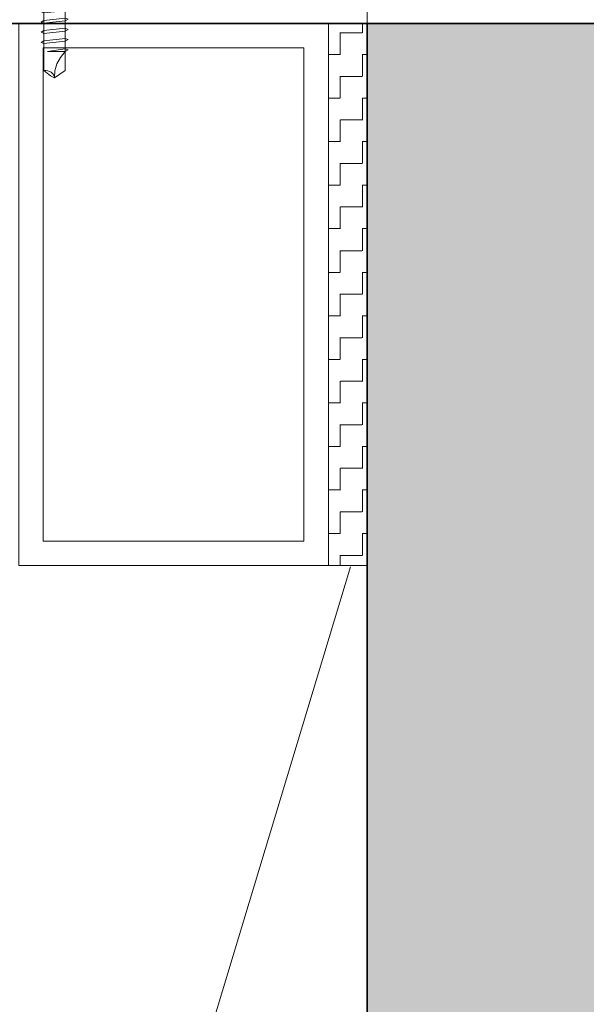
# Model space of a CAD drawing. Header units: metres. Extents: x 1314 to 1415, y -87 to -52.
# Tile 642 of 656: x 1412.934 to 1413.08, y -73.59 to -73.335. Entities that reach past the tile are written whole.
import ezdxf

# ---------------------------------------------------------------- set-up
doc = ezdxf.new("R2010")
doc.units = ezdxf.units.M
doc.header["$PDMODE"] = 65
for name, pattern in [('AUSGEZOGEN', [0]), ('GETRENNT2_S10', [0.045, 0.02, -0.01, 0, -0.005, 0, -0.01]), ('STRICHPUNKT2_S5', [0.49999999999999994, 0.35, -0.05, 0.05, -0.05])]:
    doc.linetypes.add(name, pattern=pattern)
for name, color, linetype, lineweight in [('XR$8$Achsen', 4, 'AUSGEZOGEN', 13), ('XR$8$Fenster', 3, 'AUSGEZOGEN', 18), ('XR$8$Maßlinie 1_50', 7, 'AUSGEZOGEN', 25), ('XR$8$Muster', 4, 'AUSGEZOGEN', 13), ('XR$8$Möblierung', 4, 'AUSGEZOGEN', 13), ('XR$8$Türen', 3, 'AUSGEZOGEN', 18), ('XR$8$Wand Mauerwerk tr_1', 42, 'AUSGEZOGEN', 18)]:
    doc.layers.add(name, color=color, linetype=linetype, lineweight=lineweight)
doc.styles.add('ARIAL', font='arial.ttf')
doc.dimstyles.new('DIMSTYLE_28', dxfattribs={"dimtxt": 0.04, "dimasz": 0.03, "dimexe": 0, "dimexo": 1e-06, "dimgap": 0.02, "dimtad": 2, "dimdec": 1, "dimlfac": 100, "dimrnd": 0.5, "dimzin": 4, "dimdsep": 46, "dimtxsty": 'ARIAL', "dimblk1": 'ALL_ML_KREIS', "dimblk2": 'ALL_ML_KREIS', "dimsah": 1, "dimcen": 0, "dimse1": 1, "dimse2": 1, "dimclrd": 7, "dimclre": 7, "dimclrt": 7, "dimadec": 0, "dimazin": 0, "dimtfac": 1, "dimtdec": 0, "dimtix": 1, "dimtmove": 2, "dimatfit": 3, "dimfxl": 0, "dimtzin": 0, "dimlwd": 0, "dimlwe": 25, "dimarcsym": 0})
doc.dimstyles.new('DIMSTYLE_29', dxfattribs={"dimtxt": 0.04, "dimasz": 0.03, "dimexe": 0, "dimexo": 1e-06, "dimgap": 0.02, "dimtad": 2, "dimdec": 1, "dimlfac": 100, "dimrnd": 0.5, "dimzin": 4, "dimdsep": 46, "dimtxsty": 'ARIAL', "dimblk1": 'ALL_ML_KREIS', "dimblk2": 'ALL_ML_KREIS', "dimsah": 1, "dimcen": 0, "dimse1": 1, "dimse2": 1, "dimclrd": 7, "dimclre": 7, "dimclrt": 7, "dimadec": 0, "dimazin": 0, "dimtfac": 1, "dimtdec": 0, "dimtix": 1, "dimtmove": 2, "dimatfit": 3, "dimfxl": 0, "dimtvp": 1.2, "dimtzin": 0, "dimlwd": 0, "dimlwe": 25, "dimarcsym": 0})
doc.dimstyles.new('DIMSTYLE_51', dxfattribs={"dimtxt": 0.04, "dimasz": 0.03, "dimexe": 0, "dimexo": 1e-06, "dimgap": 0.02, "dimtad": 2, "dimrnd": 0.005, "dimzin": 4, "dimdsep": 46, "dimtxsty": 'ARIAL', "dimblk1": 'ALL_ML_KREIS', "dimblk2": 'ALL_ML_KREIS', "dimsah": 1, "dimcen": 0, "dimse1": 1, "dimse2": 1, "dimclrd": 7, "dimclre": 7, "dimclrt": 7, "dimadec": 0, "dimazin": 0, "dimtfac": 1, "dimtdec": 0, "dimtix": 1, "dimtmove": 2, "dimatfit": 3, "dimfxl": 0, "dimtzin": 0, "dimlwd": 0, "dimlwe": 25, "dimarcsym": 0})

# ---------------------------------------------------------------- blocks, each defined once
blk = doc.blocks.new('COMPLEXOBJECT_30')
at = {"linetype": 'AUSGEZOGEN', "lineweight": 35, "transparency": 33554687}
h = blk.add_hatch(color=7, dxfattribs=at)
h.set_gradient(color2=(0, 0, 0), one_color=1)
h.paths.add_polyline_path([(1412.951816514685, -73.18419559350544), (1412.951816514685, -73.18610934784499), (1412.934216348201, -73.18419559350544)], flags=0)
h = blk.add_hatch(color=7, dxfattribs=at)
h.set_gradient(color2=(0, 0, 0), one_color=1)
h.paths.add_polyline_path([(1412.951816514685, -73.18610934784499), (1412.934216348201, -73.18610934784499), (1412.934216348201, -73.18419559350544)], flags=0)
at = {"color": 7, "linetype": 'AUSGEZOGEN', "lineweight": 13, "transparency": 33554687}
for p, q in [((1412.937515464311, -73.18323871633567), (1412.937515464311, -73.1789314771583)), ((1412.937515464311, -73.1789314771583), (1412.94301513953, -73.1789314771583)), ((1412.939992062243, -73.1789314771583), (1412.939992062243, -73.18323871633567)), ((1412.94301513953, -73.1789314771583), (1412.948515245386, -73.1789314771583)), ((1412.946042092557, -73.1789314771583), (1412.946042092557, -73.18323871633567)), ((1412.948515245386, -73.1789314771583), (1412.948515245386, -73.18323871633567)), ((1412.934216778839, -73.18419473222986), (1412.937515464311, -73.18323871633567)), ((1412.951816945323, -73.18419473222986), (1412.934216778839, -73.18419473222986)), ((1412.934216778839, -73.18419473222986), (1412.934216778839, -73.18611020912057)), ((1412.948515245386, -73.18323871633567), (1412.937515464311, -73.18323871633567)), ((1412.951816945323, -73.18419473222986), (1412.948515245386, -73.18323871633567)), ((1412.951816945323, -73.18611020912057), (1412.951816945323, -73.18419473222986)), ((1412.934216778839, -73.18611020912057), (1412.951816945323, -73.18611020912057)), ((1412.940267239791, -73.18784266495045), (1412.940267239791, -73.18611020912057)), ((1412.940267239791, -73.18784266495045), (1412.945766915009, -73.18724967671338)), ((1412.945766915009, -73.18611020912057), (1412.945766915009, -73.18724967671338)), ((1412.945766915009, -73.18724967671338), (1412.946479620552, -73.18753562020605)), ((1412.939551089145, -73.18827287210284), (1412.940267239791, -73.18784266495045)), ((1412.940267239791, -73.18856226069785), (1412.939551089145, -73.18827287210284)), ((1412.945766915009, -73.18797314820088), (1412.940267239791, -73.18856226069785)), ((1412.940267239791, -73.19047429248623), (1412.940267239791, -73.18856226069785)), ((1412.946479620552, -73.18753562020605), (1412.945766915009, -73.18797314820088)), ((1412.945766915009, -73.18797314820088), (1412.945766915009, -73.18988517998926)), ((1412.939551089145, -73.19090837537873), (1412.940267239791, -73.19048118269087)), ((1412.940267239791, -73.19119733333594), (1412.939551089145, -73.19090837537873)), ((1412.940267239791, -73.19048118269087), (1412.945766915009, -73.18988517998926)), ((1412.945766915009, -73.1906155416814), (1412.940267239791, -73.19119733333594)), ((1412.940267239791, -73.19311324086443), (1412.940267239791, -73.19119733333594)), ((1412.945766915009, -73.18988517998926), (1412.946479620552, -73.19017069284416)), ((1412.946479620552, -73.19017069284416), (1412.945766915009, -73.1906155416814)), ((1412.945766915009, -73.19060822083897), (1412.945766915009, -73.19252412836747)), ((1412.939551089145, -73.19354689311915), (1412.940267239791, -73.19311668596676)), ((1412.940267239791, -73.19383283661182), (1412.939551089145, -73.19354689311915)), ((1412.940267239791, -73.19311668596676), (1412.945766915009, -73.19252412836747)), ((1412.945766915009, -73.19325061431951), (1412.940267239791, -73.19383283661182)), ((1412.940267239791, -73.19574831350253), (1412.940267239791, -73.19383283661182)), ((1412.945766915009, -73.19252412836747), (1412.946479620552, -73.19280964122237)), ((1412.946479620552, -73.19280964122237), (1412.945766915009, -73.19325061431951)), ((1412.945766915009, -73.19324716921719), (1412.945766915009, -73.19515920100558)), ((1412.939551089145, -73.19618239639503), (1412.940267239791, -73.19575175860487)), ((1412.940267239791, -73.19647135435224), (1412.939551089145, -73.19618239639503)), ((1412.940267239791, -73.19575175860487), (1412.945766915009, -73.19515920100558)), ((1412.945766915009, -73.19588611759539), (1412.940267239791, -73.19647135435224)), ((1412.940267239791, -73.34846625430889), (1412.940267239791, -73.19647135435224)), ((1412.945766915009, -73.19515920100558), (1412.946479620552, -73.19544858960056)), ((1412.946479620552, -73.19544858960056), (1412.945766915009, -73.19588611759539)), ((1412.945766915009, -73.19588224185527), (1412.945766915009, -73.19779814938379)), ((1412.941191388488, -73.19852119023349), (1412.945766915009, -73.19779814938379)), ((1412.945766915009, -73.19852119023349), (1412.941191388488, -73.19852119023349)), ((1412.945766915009, -73.19779814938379), (1412.946479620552, -73.19808366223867)), ((1412.946479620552, -73.19808366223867), (1412.945766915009, -73.19852119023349)), ((1412.945766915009, -73.19852119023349), (1412.945766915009, -73.34846625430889)), ((1412.940267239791, -73.32236400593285), (1412.945766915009, -73.32177144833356)), ((1412.945766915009, -73.32177144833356), (1412.946479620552, -73.32205696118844)), ((1412.946479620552, -73.32205696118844), (1412.945766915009, -73.3224979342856)), ((1412.939551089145, -73.32279464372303), (1412.940267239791, -73.32236400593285)), ((1412.940267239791, -73.32308360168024), (1412.939551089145, -73.32279464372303)), ((1412.945766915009, -73.3224979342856), (1412.940267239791, -73.32308360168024)), ((1412.940267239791, -73.32499563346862), (1412.940267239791, -73.32308360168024)), ((1412.940267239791, -73.32500295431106), (1412.945766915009, -73.32440652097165)), ((1412.945766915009, -73.32249448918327), (1412.945766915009, -73.32440652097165)), ((1412.945766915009, -73.32440652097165), (1412.946479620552, -73.32469590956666)), ((1412.939551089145, -73.32542971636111), (1412.940267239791, -73.32500295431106)), ((1412.940267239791, -73.32571910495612), (1412.939551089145, -73.32542971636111)), ((1412.945766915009, -73.3251368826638), (1412.940267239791, -73.32571910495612)), ((1412.940267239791, -73.32763458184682), (1412.940267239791, -73.32571910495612)), ((1412.940267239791, -73.32763802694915), (1412.945766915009, -73.32704546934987)), ((1412.946479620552, -73.32469590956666), (1412.945766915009, -73.3251368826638)), ((1412.945766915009, -73.32512999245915), (1412.945766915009, -73.32704546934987)), ((1412.945766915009, -73.32704546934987), (1412.946479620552, -73.32733098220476)), ((1412.939551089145, -73.32806866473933), (1412.940267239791, -73.32763802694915)), ((1412.940267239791, -73.32835417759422), (1412.939551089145, -73.32806866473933)), ((1412.945766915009, -73.3277719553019), (1412.940267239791, -73.32835417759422)), ((1412.940267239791, -73.33026965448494), (1412.940267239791, -73.32835417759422)), ((1412.940267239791, -73.33027353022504), (1412.945766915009, -73.32968054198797)), ((1412.946479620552, -73.32733098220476), (1412.945766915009, -73.3277719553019)), ((1412.945766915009, -73.32776851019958), (1412.945766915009, -73.32968398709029)), ((1412.945766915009, -73.32968054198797), (1412.946479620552, -73.32996993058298)), ((1412.939551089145, -73.33070718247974), (1412.940267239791, -73.33027353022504)), ((1412.940267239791, -73.33099312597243), (1412.939551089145, -73.33070718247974)), ((1412.945766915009, -73.33040745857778), (1412.940267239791, -73.33099312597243)), ((1412.946479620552, -73.32996993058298), (1412.945766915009, -73.33040745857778)), ((1412.939551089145, -73.33334268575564), (1412.940267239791, -73.33291204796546)), ((1412.940267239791, -73.33362819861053), (1412.939551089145, -73.33334268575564)), ((1412.940267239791, -73.33291204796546), (1412.945766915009, -73.33231949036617)), ((1412.945766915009, -73.3330459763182), (1412.940267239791, -73.33362819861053)), ((1412.940267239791, -73.33554367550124), (1412.940267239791, -73.33362819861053)), ((1412.945766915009, -73.33231949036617), (1412.946479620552, -73.33260500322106)), ((1412.946479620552, -73.33260500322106), (1412.945766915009, -73.3330459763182)), ((1412.945766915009, -73.3330425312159), (1412.945766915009, -73.33495456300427)), ((1412.939551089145, -73.33597775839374), (1412.940267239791, -73.33554755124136)), ((1412.940267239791, -73.33626714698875), (1412.939551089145, -73.33597775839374)), ((1412.940267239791, -73.33554755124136), (1412.945766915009, -73.33495456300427)), ((1412.945766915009, -73.33568147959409), (1412.940267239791, -73.33626714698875)), ((1412.945766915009, -73.33495456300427), (1412.946479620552, -73.33524395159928)), ((1412.946479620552, -73.33524395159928), (1412.945766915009, -73.33568147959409)), ((1412.939551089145, -73.33861670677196), (1412.940267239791, -73.33818606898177)), ((1412.940267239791, -73.33890221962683), (1412.939551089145, -73.33861670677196)), ((1412.940267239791, -73.33818606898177), (1412.945766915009, -73.33759006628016)), ((1412.945766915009, -73.3383204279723), (1412.940267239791, -73.33890221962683)), ((1412.945766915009, -73.33759006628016), (1412.946479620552, -73.33787945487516)), ((1412.946479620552, -73.33787945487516), (1412.945766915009, -73.3383204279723)), ((1412.939551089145, -73.34125522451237), (1412.940267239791, -73.34082501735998)), ((1412.940267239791, -73.34154116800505), (1412.939551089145, -73.34125522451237)), ((1412.940267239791, -73.34082501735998), (1412.945766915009, -73.3402285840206)), ((1412.945766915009, -73.3409555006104), (1412.940267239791, -73.34154116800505)), ((1412.945766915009, -73.3402285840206), (1412.946479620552, -73.34051797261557)), ((1412.946479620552, -73.34051797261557), (1412.945766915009, -73.3409555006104)), ((1412.945766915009, -73.34095205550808), (1412.945766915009, -73.3428675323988)), ((1412.941191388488, -73.3435905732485), (1412.945766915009, -73.3428675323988)), ((1412.945766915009, -73.3435905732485), (1412.941191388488, -73.3435905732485)), ((1412.944518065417, -73.34509349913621), (1412.945766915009, -73.34359444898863)), ((1412.945766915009, -73.3428675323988), (1412.946479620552, -73.34315347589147)), ((1412.946479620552, -73.34315347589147), (1412.945766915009, -73.3435905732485)), ((1412.943114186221, -73.34855065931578), (1412.943621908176, -73.34677298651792)), ((1412.943621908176, -73.34677298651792), (1412.944518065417, -73.34509349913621)), ((1412.940267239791, -73.34846625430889), (1412.940774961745, -73.34846969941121)), ((1412.941075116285, -73.34921771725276), (1412.940267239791, -73.34846625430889)), ((1412.940774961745, -73.34846969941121), (1412.941272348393, -73.34855410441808)), ((1412.941995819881, -73.34985979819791), (1412.941075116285, -73.34921771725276)), ((1412.941272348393, -73.34855410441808), (1412.941738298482, -73.34871300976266)), ((1412.941738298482, -73.34871300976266), (1412.941949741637, -73.34882239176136)), ((1412.941949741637, -73.34882239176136), (1412.942150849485, -73.34894942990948)), ((1412.94301513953, -73.35037828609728), (1412.941995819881, -73.34985979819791)), ((1412.942150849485, -73.34894942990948), (1412.942334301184, -73.34908680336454)), ((1412.942334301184, -73.34908680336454), (1412.942500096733, -73.34924570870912)), ((1412.942500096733, -73.34924570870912), (1412.942641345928, -73.34941150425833)), ((1412.942641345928, -73.34941150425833), (1412.942764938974, -73.34959151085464)), ((1412.942764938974, -73.34959151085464), (1412.942891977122, -73.34984214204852)), ((1412.942891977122, -73.34984214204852), (1412.942976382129, -73.35010999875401)), ((1412.945766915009, -73.34846625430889), (1412.94301513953, -73.35037828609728)), ((1412.94301513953, -73.35037828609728), (1412.943114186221, -73.34855065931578)), ((1412.942976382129, -73.35010999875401), (1412.94301513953, -73.35037828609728))]:
    blk.add_line(p, q, dxfattribs=at)
blk = doc.blocks.new('COMPLEXOBJECT_48')
at = {"color": 7, "linetype": 'AUSGEZOGEN', "lineweight": 13, "transparency": 33554687}
for p, q in [((1412.980844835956, -73.1651166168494), (1412.874768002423, -73.1651166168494)), ((1412.874768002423, -73.1651166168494), (1412.874768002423, -73.3393705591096)), ((1412.979846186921, -73.16611483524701), (1412.875766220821, -73.16611483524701)), ((1412.875766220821, -73.16611483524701), (1412.875766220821, -73.34037609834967)), ((1412.979846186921, -73.1811152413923), (1412.979846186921, -73.16611483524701)), ((1412.980844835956, -73.18011659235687), (1412.980844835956, -73.1651166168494)), ((1413.009846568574, -73.1811152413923), (1412.979846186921, -73.1811152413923)), ((1413.010844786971, -73.18011659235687), (1412.980844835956, -73.18011659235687)), ((1413.009846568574, -73.18311512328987), (1413.009846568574, -73.1811152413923)), ((1413.010844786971, -73.1841137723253), (1413.010844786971, -73.18011659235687)), ((1412.990845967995, -73.18311512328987), (1413.009846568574, -73.18311512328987)), ((1412.990845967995, -73.18311512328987), (1412.990845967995, -73.1841137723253)), ((1412.990845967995, -73.1841137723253), (1413.010844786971, -73.1841137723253)), ((1412.874768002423, -73.3393705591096), (1412.858765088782, -73.3393705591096)), ((1412.858765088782, -73.3393705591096), (1412.858765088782, -73.34036920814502)), ((1412.875766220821, -73.34036920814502), (1412.858765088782, -73.34036920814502))]:
    blk.add_line(p, q, dxfattribs=at)
blk = doc.blocks.new('ALL_ML_KREIS')
at = {"color": 0, "linetype": 'ByBlock', "lineweight": -2}
for p, q in [((0, -0.5), (0, 0.5)), ((-1, 0), (0.5, 0))]:
    blk.add_line(p, q, dxfattribs=at)
blk.add_circle((0, 0), 0.15, dxfattribs=at)
blk = doc.blocks.new('*D418')
at = {"layer": 'DEFPOINTS', "color": 7, "linetype": 'AUSGEZOGEN', "lineweight": 25, "transparency": 33554687}
for p in [(1412.798766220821, -73.43636920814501), (1413.023766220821, -73.84536920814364), (1412.798766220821, -74.35704428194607)]:
    blk.add_point(p, dxfattribs=at)
at = {"layer": 'XR$8$Maßlinie 1_50', "color": 7, "linetype": 'AUSGEZOGEN', "lineweight": -2, "transparency": 33554687}
blk.add_line((1412.798766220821, -74.35704428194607), (1413.023766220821, -74.35704428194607), dxfattribs=at)
at = {"layer": 'XR$8$Maßlinie 1_50', "color": 7, "linetype": 'AUSGEZOGEN', "lineweight": 25, "transparency": 33554687, "xscale": 0.03, "yscale": 0.03, "zscale": 0.03, "rotation": 180}
blk.add_blockref('ALL_ML_KREIS', (1412.798766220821, -74.35704428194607), dxfattribs=at)
at = {"layer": 'XR$8$Maßlinie 1_50', "color": 7, "linetype": 'AUSGEZOGEN', "lineweight": 25, "transparency": 33554687, "xscale": 0.03, "yscale": 0.03, "zscale": 0.03}
blk.add_blockref('ALL_ML_KREIS', (1413.023766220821, -74.35704428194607), dxfattribs=at)
at = {"layer": 'XR$8$Maßlinie 1_50', "color": 7, "linetype": 'AUSGEZOGEN', "lineweight": 25, "transparency": 33554687, "insert": (1412.927536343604, -74.32704428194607), "char_height": 0.04, "width": 0.16, "attachment_point": 5, "style": 'ARIAL'}
blk.add_mtext('\\A1;{\\A1;{22\\H0.026400;\\S5^ ;}}', dxfattribs=at)
blk = doc.blocks.new('*D425')
at = {"layer": 'DEFPOINTS', "color": 7, "linetype": 'AUSGEZOGEN', "lineweight": 25, "transparency": 33554687}
for p in [(1411.523766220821, -72.95764860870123), (1411.523766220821, -73.72702482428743), (1413.023766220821, -73.73636920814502)]:
    blk.add_point(p, dxfattribs=at)
at = {"layer": 'XR$8$Maßlinie 1_50', "color": 7, "linetype": 'AUSGEZOGEN', "lineweight": -2, "transparency": 33554687}
blk.add_line((1411.523766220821, -72.95764860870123), (1413.023766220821, -72.95764860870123), dxfattribs=at)
at = {"layer": 'XR$8$Maßlinie 1_50', "color": 7, "linetype": 'AUSGEZOGEN', "lineweight": 25, "transparency": 33554687, "xscale": 0.03, "yscale": 0.03, "zscale": 0.03, "rotation": 180}
blk.add_blockref('ALL_ML_KREIS', (1411.523766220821, -72.95764860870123), dxfattribs=at)
at = {"layer": 'XR$8$Maßlinie 1_50', "color": 7, "linetype": 'AUSGEZOGEN', "lineweight": 25, "transparency": 33554687, "xscale": 0.03, "yscale": 0.03, "zscale": 0.03}
blk.add_blockref('ALL_ML_KREIS', (1413.023766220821, -72.95764860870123), dxfattribs=at)
at = {"layer": 'XR$8$Maßlinie 1_50', "color": 7, "linetype": 'AUSGEZOGEN', "lineweight": 25, "transparency": 33554687, "insert": (1412.27672392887, -72.92696648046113), "char_height": 0.04, "width": 0.16, "attachment_point": 5, "style": 'ARIAL'}
blk.add_mtext('\\A1;{\\A1;{1.50\\H0.026400;\\S^ ;}}', dxfattribs=at)
blk = doc.blocks.new('*D426')
at = {"layer": 'DEFPOINTS', "color": 7, "linetype": 'AUSGEZOGEN', "lineweight": 25, "transparency": 33554687}
for p in [(1413.023766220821, -72.95764860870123), (1414.043766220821, -73.26842329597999), (1413.023766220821, -73.73636920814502)]:
    blk.add_point(p, dxfattribs=at)
at = {"layer": 'XR$8$Maßlinie 1_50', "color": 7, "linetype": 'AUSGEZOGEN', "lineweight": -2, "transparency": 33554687}
blk.add_line((1413.023766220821, -72.95764860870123), (1414.043766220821, -72.95764860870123), dxfattribs=at)
at = {"layer": 'XR$8$Maßlinie 1_50', "color": 7, "linetype": 'AUSGEZOGEN', "lineweight": 25, "transparency": 33554687, "xscale": 0.03, "yscale": 0.03, "zscale": 0.03, "rotation": 180}
blk.add_blockref('ALL_ML_KREIS', (1413.023766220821, -72.95764860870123), dxfattribs=at)
at = {"layer": 'XR$8$Maßlinie 1_50', "color": 7, "linetype": 'AUSGEZOGEN', "lineweight": 25, "transparency": 33554687, "xscale": 0.03, "yscale": 0.03, "zscale": 0.03}
blk.add_blockref('ALL_ML_KREIS', (1414.043766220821, -72.95764860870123), dxfattribs=at)
at = {"layer": 'XR$8$Maßlinie 1_50', "color": 7, "linetype": 'AUSGEZOGEN', "lineweight": 25, "transparency": 33554687, "insert": (1413.536860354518, -72.92696648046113), "char_height": 0.04, "width": 0.16, "attachment_point": 5, "style": 'ARIAL'}
blk.add_mtext('\\A1;{\\A1;{1.02\\H0.026400;\\S^ ;}}', dxfattribs=at)
blk = doc.blocks.new('*D448')
at = {"layer": 'DEFPOINTS', "color": 7, "linetype": 'AUSGEZOGEN', "lineweight": 25, "transparency": 33554687}
for p in [(1412.878766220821, -73.0731445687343), (1412.878766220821, -73.20709263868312), (1412.933766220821, -73.37111668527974)]:
    blk.add_point(p, dxfattribs=at)
at = {"layer": 'XR$8$Maßlinie 1_50', "color": 7, "linetype": 'AUSGEZOGEN', "lineweight": -2, "transparency": 33554687}
blk.add_line((1412.878766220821, -73.0731445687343), (1412.933766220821, -73.0731445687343), dxfattribs=at)
at = {"layer": 'XR$8$Maßlinie 1_50', "color": 7, "linetype": 'AUSGEZOGEN', "lineweight": 25, "transparency": 33554687, "xscale": 0.03, "yscale": 0.03, "zscale": 0.03, "rotation": 180}
blk.add_blockref('ALL_ML_KREIS', (1412.878766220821, -73.0731445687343), dxfattribs=at)
at = {"layer": 'XR$8$Maßlinie 1_50', "color": 7, "linetype": 'AUSGEZOGEN', "lineweight": 25, "transparency": 33554687, "xscale": 0.03, "yscale": 0.03, "zscale": 0.03}
blk.add_blockref('ALL_ML_KREIS', (1412.933766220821, -73.0731445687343), dxfattribs=at)
at = {"layer": 'XR$8$Maßlinie 1_50', "color": 7, "linetype": 'AUSGEZOGEN', "lineweight": 25, "transparency": 33554687, "insert": (1412.924075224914, -73.0274624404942), "char_height": 0.04, "width": 0.12, "attachment_point": 5, "style": 'ARIAL'}
blk.add_mtext('\\A1;{\\A1;{5\\H0.026400;\\S5^ ;}}', dxfattribs=at)
blk = doc.blocks.new('*D449')
at = {"layer": 'DEFPOINTS', "color": 7, "linetype": 'AUSGEZOGEN', "lineweight": 25, "transparency": 33554687}
for p in [(1412.933766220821, -73.0731445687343), (1412.933766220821, -73.37111668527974), (1413.023766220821, -73.56125838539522)]:
    blk.add_point(p, dxfattribs=at)
at = {"layer": 'XR$8$Maßlinie 1_50', "color": 7, "linetype": 'AUSGEZOGEN', "lineweight": -2, "transparency": 33554687}
blk.add_line((1412.933766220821, -73.0731445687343), (1413.023766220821, -73.0731445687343), dxfattribs=at)
at = {"layer": 'XR$8$Maßlinie 1_50', "color": 7, "linetype": 'AUSGEZOGEN', "lineweight": 25, "transparency": 33554687, "xscale": 0.03, "yscale": 0.03, "zscale": 0.03, "rotation": 180}
blk.add_blockref('ALL_ML_KREIS', (1412.933766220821, -73.0731445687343), dxfattribs=at)
at = {"layer": 'XR$8$Maßlinie 1_50', "color": 7, "linetype": 'AUSGEZOGEN', "lineweight": 25, "transparency": 33554687, "xscale": 0.03, "yscale": 0.03, "zscale": 0.03}
blk.add_blockref('ALL_ML_KREIS', (1413.023766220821, -73.0731445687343), dxfattribs=at)
at = {"layer": 'XR$8$Maßlinie 1_50', "color": 7, "linetype": 'AUSGEZOGEN', "lineweight": 25, "transparency": 33554687, "insert": (1412.978455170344, -73.0424624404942), "char_height": 0.04, "width": 0.12, "attachment_point": 5, "style": 'ARIAL'}
blk.add_mtext('\\A1;{\\A1;{9\\H0.026400;\\S^ ;}}', dxfattribs=at)
blk = doc.blocks.new('*D450')
at = {"layer": 'DEFPOINTS', "color": 7, "linetype": 'AUSGEZOGEN', "lineweight": 25, "transparency": 33554687}
for p in [(1413.023766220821, -73.0731445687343), (1414.033766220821, -73.19601456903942), (1413.023766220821, -73.56125838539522)]:
    blk.add_point(p, dxfattribs=at)
at = {"layer": 'XR$8$Maßlinie 1_50', "color": 7, "linetype": 'AUSGEZOGEN', "lineweight": -2, "transparency": 33554687}
blk.add_line((1413.023766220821, -73.0731445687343), (1414.033766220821, -73.0731445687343), dxfattribs=at)
at = {"layer": 'XR$8$Maßlinie 1_50', "color": 7, "linetype": 'AUSGEZOGEN', "lineweight": 25, "transparency": 33554687, "xscale": 0.03, "yscale": 0.03, "zscale": 0.03, "rotation": 180}
blk.add_blockref('ALL_ML_KREIS', (1413.023766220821, -73.0731445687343), dxfattribs=at)
at = {"layer": 'XR$8$Maßlinie 1_50', "color": 7, "linetype": 'AUSGEZOGEN', "lineweight": 25, "transparency": 33554687, "xscale": 0.03, "yscale": 0.03, "zscale": 0.03}
blk.add_blockref('ALL_ML_KREIS', (1414.033766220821, -73.0731445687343), dxfattribs=at)
at = {"layer": 'XR$8$Maßlinie 1_50', "color": 7, "linetype": 'AUSGEZOGEN', "lineweight": 25, "transparency": 33554687, "insert": (1413.535516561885, -73.0424624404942), "char_height": 0.04, "width": 0.16, "attachment_point": 5, "style": 'ARIAL'}
blk.add_mtext('\\A1;{\\A1;{1.01\\H0.026400;\\S^ ;}}', dxfattribs=at)

msp = doc.modelspace()

# ---------------------------------------------------------------- hatches: boundary and pattern name
at = {"layer": 'XR$8$Muster', "linetype": 'AUSGEZOGEN', "lineweight": 13, "transparency": 33554687}
h = msp.add_hatch(dxfattribs=at)
h.set_pattern_fill('MUSTER', color=4, scale=0.005625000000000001, angle=90.00000000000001, style=0, pattern_type=2)
h.set_pattern_definition([(90.00000000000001, (-0.01125, 0.01125), (-0.005625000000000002, 0.005625), [0.005625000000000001, -0.005625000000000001]), (180, (-0.01125, 0.01125), (-0.005625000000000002, -0.005625), [0.005625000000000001, -0.005625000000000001])])
h.paths.add_polyline_path([(1413.023766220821, -73.47636920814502), (1413.023766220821, -73.33636920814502), (1413.013766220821, -73.33636920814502), (1413.013766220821, -73.47636920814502)], flags=0)
at = {"layer": 'XR$8$Möblierung', "linetype": 'AUSGEZOGEN', "lineweight": 13, "transparency": 33554687}
msp.add_hatch(color=8, dxfattribs=at).paths.add_polyline_path([(1413.842493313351, -73.41236920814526), (1413.842493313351, -73.41426920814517), (1413.82503912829, -73.41426920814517), (1413.82503912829, -73.41236920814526), (1413.825766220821, -73.41236920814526), (1413.82933808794, -73.41049397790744), (1413.829473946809, -73.41026920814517), (1413.829766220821, -73.41026920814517), (1413.829766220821, -73.35806920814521), (1413.828516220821, -73.35806920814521), (1413.827597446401, -73.35688571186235), (1413.826512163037, -73.35585276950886), (1413.825284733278, -73.35499356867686), (1413.823019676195, -73.35386920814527), (1413.818766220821, -73.35386920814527), (1413.817530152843, -73.35367343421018), (1413.816415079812, -73.35310527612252), (1413.815530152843, -73.35222034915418), (1413.814961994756, -73.35110527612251), (1413.814766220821, -73.34986920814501), (1413.814766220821, -73.34036920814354), (1413.814961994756, -73.33913314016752), (1413.815530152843, -73.33801806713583), (1413.816415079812, -73.33713314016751), (1413.817530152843, -73.33656498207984), (1413.818766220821, -73.33636920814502), (1413.023766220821, -73.33636920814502), (1413.023766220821, -73.73636920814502), (1413.933766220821, -73.73636920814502), (1413.933766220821, -73.33636920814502), (1413.848766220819, -73.33636920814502), (1413.850002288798, -73.33656498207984), (1413.85111736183, -73.33713314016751), (1413.852002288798, -73.33801806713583), (1413.852570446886, -73.33913314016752), (1413.852766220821, -73.34036920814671), (1413.852766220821, -73.34986920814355), (1413.852570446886, -73.35110527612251), (1413.852002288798, -73.35222034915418), (1413.85111736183, -73.35310527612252), (1413.850002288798, -73.35367343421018), (1413.848766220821, -73.35386920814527), (1413.844512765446, -73.35386920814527), (1413.842247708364, -73.35499356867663), (1413.841020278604, -73.35585276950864), (1413.83993499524, -73.3568857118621), (1413.839016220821, -73.35806920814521), (1413.837766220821, -73.35806920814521), (1413.837766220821, -73.41026920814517), (1413.838058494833, -73.41026920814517), (1413.838194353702, -73.41049397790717), (1413.841766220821, -73.41236920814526)])

# ---------------------------------------------------------------- linework, layer by layer
at = {"color": 7, "linetype": 'AUSGEZOGEN', "lineweight": 35, "transparency": 33554687}
msp.add_lwpolyline([(1413.933766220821, -73.33636920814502), (1413.023766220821, -73.33636920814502), (1413.023766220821, -73.73636920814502), (1413.933766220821, -73.73636920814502), (1413.933766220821, -73.33636920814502)], close=True, dxfattribs=at)
at = {"layer": 'XR$8$Achsen', "color": 4, "linetype": 'STRICHPUNKT2_S5', "lineweight": 35, "transparency": 33554687}
msp.add_line((1410.121630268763, -73.33636920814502), (1414.924918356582, -73.33636920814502), dxfattribs=at)
at = {"layer": 'XR$8$Fenster', "color": 7, "linetype": 'AUSGEZOGEN', "lineweight": 13, "transparency": 33554687}
msp.add_line((1413.048766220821, -73.33636920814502), (1412.968766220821, -73.33636920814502), dxfattribs=at)
for points in [[(1412.933766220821, -73.47636920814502), (1413.013766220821, -73.47636920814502), (1413.013766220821, -73.33636920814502), (1412.933766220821, -73.33636920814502), (1412.933766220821, -73.47636920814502)], [(1412.940066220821, -73.470069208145), (1413.007466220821, -73.470069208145), (1413.007466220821, -73.34266920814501), (1412.940066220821, -73.34266920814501), (1412.940066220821, -73.470069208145)]]:
    msp.add_lwpolyline(points, close=True, dxfattribs=at)
at = {"layer": 'XR$8$Türen', "color": 4, "linetype": 'AUSGEZOGEN', "lineweight": 13, "transparency": 33554687}
msp.add_line((1413.013766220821, -73.47636920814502), (1413.023766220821, -73.47636920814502), dxfattribs=at)
at = {"layer": 'XR$8$Wand Mauerwerk tr_1', "color": 7, "linetype": 'GETRENNT2_S10', "lineweight": 13, "transparency": 33554687}
msp.add_line((1413.023766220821, -72.8945762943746), (1413.023766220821, -73.33636920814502), dxfattribs=at)
at = {"layer": 'XR$8$Wand Mauerwerk tr_1', "color": 7, "linetype": 'AUSGEZOGEN', "lineweight": 18, "transparency": 33554687}
msp.add_line((1413.078766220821, -73.33636920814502), (1412.968766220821, -73.33636920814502), dxfattribs=at)
at = {"layer": 'XR$8$Wand Mauerwerk tr_1', "color": 7, "linetype": 'AUSGEZOGEN', "lineweight": 25, "transparency": 33554687}
msp.add_line((1413.078766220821, -73.33636920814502), (1413.391405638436, -73.33636920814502), dxfattribs=at)
at = {"layer": 'XR$8$Wand Mauerwerk tr_1', "color": 7, "linetype": 'AUSGEZOGEN', "lineweight": 13, "transparency": 33554687}
msp.add_line((1412.934757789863, -73.75703499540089), (1413.019469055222, -73.4766877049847), dxfattribs=at)

# ---------------------------------------------------------------- block references
at = {"color": 7, "linetype": 'AUSGEZOGEN', "lineweight": 13, "transparency": 33554687}
for name in ['COMPLEXOBJECT_48', 'COMPLEXOBJECT_30']:
    msp.add_blockref(name, (0, 0), dxfattribs=at)

# ---------------------------------------------------------------- dimensions: what is measured, and where the dimension line sits
at = {"layer": 'XR$8$Maßlinie 1_50', "color": 7, "linetype": 'AUSGEZOGEN', "lineweight": 25, "transparency": 33554687}
for base, p1, p2, dimstyle, picture, middle in [((1413.023766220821, -72.95764860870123), (1411.523766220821, -73.72702382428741), (1413.023766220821, -73.73636820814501), 'DIMSTYLE_51', '*D425', (1412.27672392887, -72.92696648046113)), ((1414.043766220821, -72.95764860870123), (1413.023766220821, -73.73636820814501), (1414.043766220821, -73.26842229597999), 'DIMSTYLE_51', '*D426', (1413.536860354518, -72.92696648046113)), ((1412.933766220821, -73.0731445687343), (1412.878766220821, -73.20709163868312), (1412.933766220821, -73.37111568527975), 'DIMSTYLE_29', '*D448', (1412.924075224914, -73.0274624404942)), ((1413.023766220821, -73.0731445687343), (1412.933766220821, -73.37111568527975), (1413.023766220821, -73.56125738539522), 'DIMSTYLE_29', '*D449', (1412.978455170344, -73.0424624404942)), ((1414.033766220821, -73.0731445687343), (1413.023766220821, -73.56125738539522), (1414.033766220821, -73.19601356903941), 'DIMSTYLE_51', '*D450', (1413.535516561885, -73.0424624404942)), ((1413.023766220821, -74.35704428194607), (1412.798766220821, -73.43637020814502), (1413.023766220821, -73.84537020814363), 'DIMSTYLE_28', '*D418', (1412.927536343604, -74.32704428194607))]:
    dim = msp.add_linear_dim(base=base, p1=p1, p2=p2, dimstyle=dimstyle, override={"dimpost": '<>', "dimclrd": 7, "dimclre": 7, "dimclrt": 7, "dimlwd": 0, "dimlwe": 25}, dxfattribs=at)
    dim.commit()
    dim.dimension.update_dxf_attribs({"geometry": picture, "text_midpoint": middle, "dimtype": 160})

doc.saveas('drawing.dxf')
